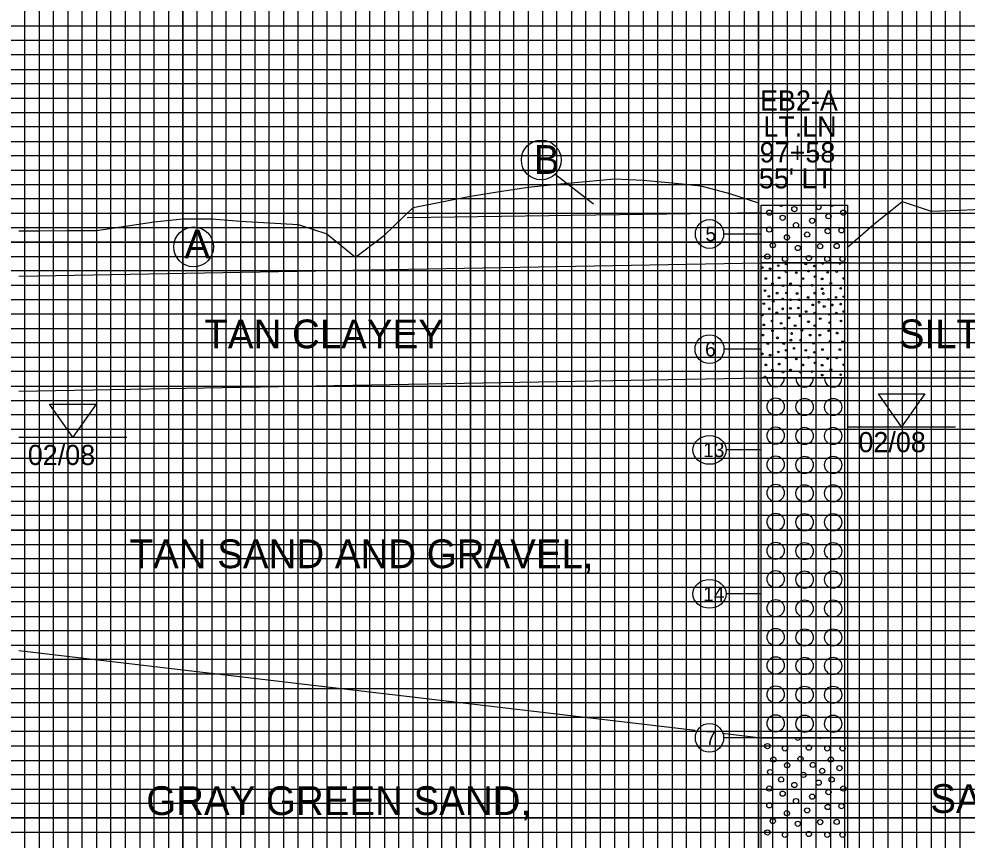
# Model space of a CAD drawing. Extents: x 2345490 to 2436403, y 465165 to 573888.
# Drawn here: x 2397806.3 to 2398135.7, y 557776.4 to 558061.6 of the extents above; entities that cross this region are included whole.
import ezdxf

# ---------------------------------------------------------------- set-up
doc = ezdxf.new("R2010")
doc.units = 0
for name, color, linetype in [('Old_Level_1', 7, 'Continuous'), ('Prop Road Sect_ Boring - Header Labels from Geopak', 7, 'Continuous'), ('Prop Road Sect_ Boring - Material (Outline)', 7, 'Continuous'), ('Prop Road Sect_ Boring - Peripheral (24 Hr GrdWtr Date)', 7, 'Continuous'), ('Prop Road Sect_ Boring - Peripheral (SPT Oval + Leader)', 7, 'Continuous'), ('Prop Road Sect_ Boring - Peripheral (SPT Tx)', 7, 'Continuous'), ('Prop Strc Sect_ Material - Contact (General - Minor)', 7, 'Continuous'), ('Prop Strc Sect_ Material - Tx (Composite Desc)', 7, 'Continuous'), ('Sheet DOT Grid CELL', 7, 'Continuous'), ('Sheet Profile Grid Major CELL', 7, 'Continuous'), ('Sheet Profile Grid Middle CELL', 7, 'Continuous'), ('Sheet Profile Grid Minor CELL', 7, 'Continuous'), ('Water Mark (24 Hr) Cell', 7, 'Continuous')]:
    doc.layers.add(name, color=color, linetype=linetype)

msp = doc.modelspace()

# ---------------------------------------------------------------- linework, layer by layer
at = {"layer": 'Old_Level_1'}
for points in [[(2397806.27123, 557988.01449), (2397813.24246, 557988.05475), (2397823.24246, 557988.11525), (2397833.24246, 557988.176), (2397843.24246, 557989.64425), (2397853.24246, 557991.1945), (2397863.24246, 557992.1955), (2397873.24246, 557992.2495), (2397883.24246, 557991.42175), (2397893.24246, 557990.84775), (2397903.24246, 557990.277), (2397913.24246, 557987.04125), (2397923.24246, 557978.91925), (2397933.24246, 557986.5045), (2397943.24246, 557996.139), (2397953.24246, 557998.1535), (2397963.24246, 558000.05725), (2397973.24246, 558001.71225), (2397983.24246, 558003.16675), (2397993.24246, 558004.28325), (2398003.24246, 558005.17875), (2398013.24246, 558006.1185), (2398023.24246, 558005.67325), (2398033.24246, 558004.66975), (2398043.24246, 558003.67475), (2398053.24246, 558000.9955), (2398063.24246, 557997.8085)], [(2398094.12848, 557982.1985), (2398103.24246, 557990.19875), (2398113.24246, 557998.1935), (2398123.24246, 557994.8705), (2398133.24246, 557995.23425), (2398143.24246, 557995.65475)]]:
    msp.add_lwpolyline(points, dxfattribs=at)
at = {"layer": 'Prop Road Sect_ Boring - Material (Outline)'}
for points in [[(2398064.24246, 557996.92666), (2398094.24246, 557996.92666), (2398094.24246, 557976.92666), (2398064.24246, 557976.92666)], [(2398064.24246, 557976.92666), (2398094.24246, 557976.92666), (2398094.24246, 557936.92666), (2398064.24246, 557936.92666)], [(2398064.24246, 557936.92666), (2398094.24246, 557936.92666), (2398094.24246, 557811.92666), (2398064.24246, 557811.92666)], [(2398064.24246, 557811.92666), (2398094.24246, 557811.92666), (2398094.24246, 557746.92666), (2398064.24246, 557746.92666)]]:
    msp.add_lwpolyline(points, close=True, dxfattribs=at)
for centre, radius in [((2398075.73553, 557995.56302), 0.9), ((2398067.03551, 557994.33301), 0.9), ((2398071.65552, 557992.56301), 0.9), ((2398081.94554, 557991.52801), 0.9), ((2398087.58555, 557993.10301), 0.9), ((2398092.76056, 557994.33301), 0.9), ((2398067.03551, 557988.483), 0.9), ((2398076.30553, 557989.98301), 0.9), ((2398087.31555, 557987.928), 0.9), ((2398092.08556, 557988.213), 0.9), ((2398073.15552, 557985.753), 0.9), ((2398080.17553, 557986.743), 0.9), ((2398068.25051, 557983.02299), 0.9), ((2398076.96553, 557982.07799), 0.9), ((2398084.72054, 557982.67799), 0.9), ((2398090.45055, 557982.76799), 0.9), ((2398066.34551, 557979.09298), 0.9), ((2398072.46552, 557978.26798), 0.9), ((2398080.77554, 557978.53798), 0.9), ((2398087.18055, 557978.26798), 0.9), ((2398092.49056, 557978.26798), 0.9), ((2398070.15355, 557975.94138), 0.3), ((2398072.88356, 557976.49638), 0.3), ((2398079.69357, 557976.49638), 0.3), ((2398082.67858, 557975.80638), 0.3), ((2398064.57354, 557975.26638), 0.3), ((2398067.30355, 557974.86138), 0.3), ((2398072.88356, 557973.90137), 0.3), ((2398076.42357, 557973.49637), 0.3), ((2398080.63858, 557974.03638), 0.3), ((2398082.96358, 557972.13137), 0.3), ((2398087.31359, 557973.63137), 0.3), ((2398090.4486, 557973.90137), 0.3), ((2398065.80355, 557971.45637), 0.3), ((2398068.11355, 557969.68637), 0.3), ((2398070.43856, 557971.72637), 0.3), ((2398071.78694, 557968.95156), 0.3), ((2398074.38356, 557969.68637), 0.3), ((2398077.92357, 557968.86136), 0.3), ((2398078.73357, 557971.45637), 0.3), ((2398081.86858, 557969.13137), 0.3), ((2398085.40859, 557971.32137), 0.3), ((2398088.40859, 557969.82137), 0.3), ((2398092.86948, 557971.508), 0.3), ((2398065.53355, 557967.27216), 0.3), ((2398069.74855, 557966.38642), 0.3), ((2398073.01856, 557966.44751), 0.3), ((2398076.69357, 557966.25142), 0.3), ((2398082.82858, 557966.38642), 0.3), ((2398085.40859, 557967.91636), 0.3), ((2398085.81359, 557966.25142), 0.3), ((2398091.8136, 557968.05136), 0.3), ((2398065.11354, 557962.71141), 0.3), ((2398066.88355, 557965.29142), 0.3), ((2398068.38355, 557963.52141), 0.3), ((2398071.65356, 557964.33142), 0.3), ((2398074.38356, 557964.07642), 0.3), ((2398077.38357, 557964.07642), 0.3), ((2398080.50358, 557964.88642), 0.3), ((2398082.13858, 557962.30641), 0.3), ((2398084.31358, 557963.25141), 0.3), ((2398087.58359, 557964.21142), 0.3), ((2398088.94859, 557962.30641), 0.3), ((2398090.19359, 557964.90142), 0.3), ((2398091.8136, 557962.57641), 0.3), ((2398092.8936, 557965.15642), 0.3), ((2398067.01855, 557960.94141), 0.3), ((2398069.61355, 557959.57641), 0.3), ((2398071.66856, 557960.94141), 0.3), ((2398074.38356, 557961.07641), 0.3), ((2398077.09857, 557961.21141), 0.3), ((2398079.82857, 557959.98141), 0.3), ((2398082.81358, 557959.42641), 0.3), ((2398086.08359, 557961.75141), 0.3), ((2398087.86859, 557959.03641), 0.3), ((2398090.31359, 557959.44141), 0.3), ((2398092.8936, 557959.98141), 0.3), ((2398064.57354, 557958.7664), 0.3), ((2398067.97855, 557956.7114), 0.3), ((2398071.11356, 557955.9014), 0.3), ((2398073.82856, 557957.8064), 0.3), ((2398077.78857, 557958.4814), 0.3), ((2398080.63858, 557956.4414), 0.3), ((2398084.73358, 557957.5364), 0.3), ((2398088.00359, 557956.1714), 0.3), ((2398091.9486, 557956.7114), 0.3), ((2398065.11354, 557955.3614), 0.3), ((2398068.11355, 557953.32139), 0.3), ((2398072.34356, 557954.1314), 0.3), ((2398074.78856, 557952.36139), 0.3), ((2398076.01857, 557955.0914), 0.3), ((2398078.32857, 557953.45639), 0.3), ((2398082.82858, 557955.0914), 0.3), ((2398087.71859, 557953.32139), 0.3), ((2398090.5836, 557952.49639), 0.3), ((2398064.84354, 557951.82139), 0.3), ((2398069.88355, 557950.86139), 0.3), ((2398074.51856, 557950.05139), 0.3), ((2398077.92357, 557950.05139), 0.3), ((2398081.19358, 557951.82139), 0.3), ((2398082.40858, 557948.95639), 0.3), ((2398084.59858, 557951.82139), 0.3), ((2398088.13859, 557949.63139), 0.3), ((2398092.4886, 557949.49639), 0.3), ((2398066.47855, 557948.82138), 0.3), ((2398070.15355, 557945.95638), 0.3), ((2398072.05856, 557948.82138), 0.3), ((2398072.88356, 557946.51138), 0.3), ((2398075.59857, 557947.18638), 0.3), ((2398079.69357, 557946.51138), 0.3), ((2398082.67858, 557945.82138), 0.3), ((2398085.54359, 557946.78138), 0.3), ((2398091.5436, 557946.78138), 0.3), ((2398064.57354, 557945.28138), 0.3), ((2398067.30355, 557944.87638), 0.3), ((2398072.88356, 557943.91637), 0.3), ((2398076.42357, 557943.51137), 0.3), ((2398080.63858, 557944.05138), 0.3), ((2398087.31359, 557943.64637), 0.3), ((2398090.4486, 557943.91637), 0.3), ((2398065.80355, 557941.47137), 0.3), ((2398068.11355, 557939.70137), 0.3), ((2398070.43856, 557941.74137), 0.3), ((2398074.38356, 557939.70137), 0.3), ((2398078.73357, 557941.47137), 0.3), ((2398081.86858, 557939.14637), 0.3), ((2398082.96358, 557942.14637), 0.3), ((2398085.40859, 557941.33637), 0.3), ((2398088.40859, 557939.83637), 0.3), ((2398092.86948, 557941.523), 0.3), ((2398065.53355, 557937.28716), 0.3), ((2398071.78694, 557938.96656), 0.3), ((2398077.92357, 557938.87636), 0.3), ((2398085.40859, 557937.93136), 0.3), ((2398091.8136, 557938.06636), 0.3), ((2398069.23476, 557926.98095), 3), ((2398079.28476, 557926.83095), 3), ((2398089.21476, 557926.83095), 3), ((2398069.23476, 557916.90095), 3), ((2398079.28476, 557916.78095), 3), ((2398089.21476, 557916.78095), 3), ((2398069.23476, 557906.85095), 3), ((2398079.28476, 557906.73095), 3), ((2398089.21476, 557906.73095), 3), ((2398069.23476, 557897.01095), 3), ((2398079.28476, 557896.86095), 3), ((2398089.21476, 557896.86095), 3), ((2398069.23476, 557886.93095), 3), ((2398079.28476, 557886.81095), 3), ((2398089.21476, 557886.81095), 3), ((2398069.23476, 557876.88095), 3), ((2398079.28476, 557876.76095), 3), ((2398089.21476, 557876.76095), 3), ((2398069.23476, 557867.04095), 3), ((2398079.28476, 557866.89095), 3), ((2398089.21476, 557866.89095), 3), ((2398069.23476, 557856.96095), 3), ((2398079.28476, 557856.84095), 3), ((2398089.21476, 557856.84095), 3), ((2398069.23476, 557846.91095), 3), ((2398079.28476, 557846.79095), 3), ((2398089.21476, 557846.79095), 3), ((2398069.23476, 557837.07095), 3), ((2398079.28476, 557836.92095), 3), ((2398089.21476, 557836.92095), 3), ((2398069.23476, 557826.99095), 3), ((2398079.28476, 557826.87095), 3), ((2398089.21476, 557826.87095), 3), ((2398069.23476, 557816.94095), 3), ((2398079.28476, 557816.82095), 3), ((2398089.21476, 557816.82095), 3), ((2398066.34551, 557809.06298), 0.9), ((2398072.46552, 557808.23798), 0.9), ((2398080.77554, 557808.50798), 0.9), ((2398087.18055, 557808.23798), 0.9), ((2398092.49056, 557808.23798), 0.9), ((2398068.43938, 557804.37264), 0.9), ((2398077.89119, 557804.6045), 0.9), ((2398088.43552, 557804.37264), 0.9), ((2398073.21833, 557802.42333), 0.9), ((2398082.12775, 557802.52943), 0.9), ((2398085.41054, 557800.43803), 0.9), ((2398091.39556, 557801.39803), 0.9), ((2398067.30551, 557800.03303), 0.9), ((2398071.11552, 557797.45302), 0.9), ((2398078.94049, 557799.05131), 0.9), ((2398088.68055, 557797.45302), 0.9), ((2398067.03551, 557794.31801), 0.9), ((2398075.73553, 557795.54802), 0.9), ((2398084.18054, 557796.35802), 0.9), ((2398092.76056, 557794.31801), 0.9), ((2398071.65552, 557792.54801), 0.9), ((2398081.94554, 557791.51301), 0.9), ((2398087.58555, 557793.08801), 0.9), ((2398067.03551, 557788.468), 0.9), ((2398076.30553, 557789.96801), 0.9), ((2398087.31555, 557787.913), 0.9), ((2398092.08556, 557788.198), 0.9), ((2398073.15552, 557785.738), 0.9), ((2398080.17553, 557786.728), 0.9), ((2398068.25051, 557783.00799), 0.9), ((2398076.96553, 557782.06299), 0.9), ((2398084.72054, 557782.66299), 0.9), ((2398090.45055, 557782.75299), 0.9), ((2398066.34551, 557779.07798), 0.9), ((2398072.46552, 557778.25298), 0.9), ((2398080.77554, 557778.52298), 0.9), ((2398087.18055, 557778.25298), 0.9), ((2398092.49056, 557778.25298), 0.9)]:
    msp.add_circle(centre, radius, dxfattribs=at)
for centre, radius, start, end in [((2398071.11552, 557997.46802), 0.9, 216.9781555, 323.0218445), ((2398084.18054, 557996.37302), 0.9, 142.0367311, 37.9632689), ((2398088.68055, 557997.46802), 0.9, 216.9781555, 323.0218445), ((2398075.59857, 557977.17138), 0.3, 234.6604149, 305.3395851), ((2398085.54359, 557976.76638), 0.3, 147.7061353, 32.2938647), ((2398091.5436, 557976.76638), 0.3, 147.7061353, 32.2938647), ((2398069.23476, 557936.82095), 3, 177.9805878, 2.0194122), ((2398079.28476, 557936.70095), 3, 175.6850972, 4.3149028), ((2398089.21476, 557936.70095), 3, 175.6850972, 4.3149028), ((2398076.96553, 557812.04799), 0.9, 187.7476653, 352.2523347), ((2398084.72054, 557812.64799), 0.9, 233.2713992, 306.7286008), ((2398090.45055, 557812.73799), 0.9, 244.3529259, 295.6470741)]:
    msp.add_arc(centre, radius, start, end, dxfattribs=at)
at = {"layer": 'Prop Road Sect_ Boring - Peripheral (SPT Oval + Leader)'}
for p, q in [((2398064.24246, 557986.92666), (2398051.15978, 557986.92666)), ((2398064.24246, 557946.92666), (2398051.27789, 557946.92666)), ((2398064.24246, 557911.92666), (2398051.98656, 557911.92666)), ((2398064.24246, 557861.92666), (2398051.98656, 557861.92666)), ((2398064.24246, 557811.92666), (2398051.15978, 557811.92666))]:
    msp.add_line(p, q, dxfattribs=at)
for centre, major_axis, ratio in [((2398046.24246, 557986.92666), (0, 5), 0.983464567), ((2398046.24246, 557946.92666), (5.03543, 0), 0.992963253), ((2398046.24246, 557911.92666), (5.74409, 0), 0.870459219), ((2398046.24246, 557861.92666), (5.74409, 0), 0.870459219), ((2398046.24246, 557811.92666), (0, 5), 0.983464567)]:
    msp.add_ellipse(centre, major_axis=major_axis, ratio=ratio, dxfattribs=at)
at = {"layer": 'Prop Strc Sect_ Material - Contact (General - Minor)'}
for p, q in [((2397941.13122, 557992.69097), (2398064.14131, 557994.36402)), ((2397806.24246, 557972.314), (2398064.24246, 557976.92666)), ((2398094.24246, 557976.92666), (2398540.89687, 557976.92666)), ((2397806.24246, 557932.314), (2398064.24246, 557936.92666)), ((2398094.24246, 557936.92666), (2398540.89687, 557936.92666)), ((2397806.24246, 557842.314), (2398041.30112, 557814.6287)), ((2398050.75283, 557813.51547), (2398064.24246, 557811.92666)), ((2398094.24246, 557811.92666), (2398540.89687, 557811.92666))]:
    msp.add_line(p, q, dxfattribs=at)
at = {"layer": 'Prop Strc Sect_ Material - Tx (Composite Desc)'}
msp.add_line((2397992.66431, 558007.75718), (2398005.90114, 557997.4392), dxfattribs=at)
for centre in [(2397987.77159, 558012.6499), (2397866.97174, 557982.46321)]:
    msp.add_circle(centre, 6.91935, dxfattribs=at)
at = {"layer": 'Sheet DOT Grid CELL'}
for p, q in [((2397813.24277, 558259.113), (2397813.24277, 557234.113)), ((2397863.24277, 558259.113), (2397863.24277, 557234.113)), ((2397913.24277, 558259.113), (2397913.24277, 557234.113)), ((2397963.24277, 558259.113), (2397963.24277, 557234.113)), ((2398013.24277, 558259.113), (2398013.24277, 557234.113)), ((2398063.24277, 558259.113), (2398063.24277, 557234.113)), ((2398113.24277, 558259.113), (2398113.24277, 557234.113)), ((2397263.24277, 558034.113), (2398763.24277, 558034.113)), ((2397263.24277, 557984.113), (2398763.24277, 557984.113)), ((2397263.24277, 557934.113), (2398763.24277, 557934.113)), ((2397263.24277, 557884.113), (2398763.24277, 557884.113)), ((2397263.24277, 557834.113), (2398763.24277, 557834.113)), ((2397263.24277, 557784.113), (2398763.24277, 557784.113))]:
    msp.add_line(p, q, dxfattribs=at)
at = {"layer": 'Sheet Profile Grid Major CELL'}
for points in [[(2397763.24277, 558259.113), (2397813.24277, 558259.113), (2397813.24277, 557234.113)], [(2397863.24277, 557234.113), (2397863.24277, 558259.113), (2397913.24277, 558259.113), (2397913.24277, 557234.113)], [(2397963.24277, 557234.113), (2397963.24277, 558259.113), (2398013.24277, 558259.113), (2398013.24277, 557234.113)], [(2398063.24277, 557234.113), (2398063.24277, 558259.113), (2398113.24277, 558259.113), (2398113.24277, 557234.113)], [(2398763.24277, 557984.113), (2397263.24277, 557984.113), (2397263.24277, 558034.113), (2398763.24277, 558034.113)], [(2398763.24277, 557884.113), (2397263.24277, 557884.113), (2397263.24277, 557934.113), (2398763.24277, 557934.113)], [(2398763.24277, 557784.113), (2397263.24277, 557784.113), (2397263.24277, 557834.113), (2398763.24277, 557834.113)]]:
    msp.add_lwpolyline(points, dxfattribs=at)
at = {"layer": 'Sheet Profile Grid Middle CELL'}
for points in [[(2397838.24277, 557234.113), (2397838.24277, 558259.113), (2397888.24277, 558259.113), (2397888.24277, 557234.113)], [(2397938.24277, 557234.113), (2397938.24277, 558259.113), (2397988.24277, 558259.113), (2397988.24277, 557234.113)], [(2398038.24277, 557234.113), (2398038.24277, 558259.113), (2398088.24277, 558259.113), (2398088.24277, 557234.113)], [(2398763.24277, 558059.113), (2397263.24277, 558059.113), (2397263.24277, 558009.113), (2398763.24277, 558009.113)], [(2398763.24277, 557959.113), (2397263.24277, 557959.113), (2397263.24277, 557909.113), (2398763.24277, 557909.113)], [(2398763.24277, 557859.113), (2397263.24277, 557859.113), (2397263.24277, 557809.113), (2398763.24277, 557809.113)]]:
    msp.add_lwpolyline(points, dxfattribs=at)
at = {"layer": 'Sheet Profile Grid Minor CELL'}
msp.add_line((2398713.24277, 558054.113), (2397313.24277, 558054.113), dxfattribs=at)
for points in [[(2397798.24277, 558259.113), (2397798.24277, 557234.113), (2397803.24277, 557234.113), (2397803.24277, 558259.113), (2397808.24277, 558259.113), (2397808.24277, 557234.113), (2397818.24277, 557234.113), (2397818.24277, 558259.113), (2397823.24277, 558259.113), (2397823.24277, 557234.113), (2397828.24277, 557234.113), (2397828.24277, 558259.113), (2397833.24277, 558259.113), (2397833.24277, 557234.113)], [(2397843.24277, 557234.113), (2397843.24277, 558259.113), (2397848.24277, 558259.113), (2397848.24277, 557234.113)], [(2397853.24277, 557234.113), (2397853.24277, 558259.113), (2397858.24277, 558259.113), (2397858.24277, 557234.113)], [(2397868.24277, 557234.113), (2397868.24277, 558259.113), (2397873.24277, 558259.113), (2397873.24277, 557234.113)], [(2397878.24277, 557234.113), (2397878.24277, 558259.113), (2397883.24277, 558259.113), (2397883.24277, 557234.113)], [(2397893.24277, 557234.113), (2397893.24277, 558259.113), (2397898.24277, 558259.113), (2397898.24277, 557234.113)], [(2397903.24277, 557234.113), (2397903.24277, 558259.113), (2397908.24277, 558259.113), (2397908.24277, 557234.113)], [(2397918.24277, 557234.113), (2397918.24277, 558259.113), (2397923.24277, 558259.113), (2397923.24277, 557234.113)], [(2397928.24277, 557234.113), (2397928.24277, 558259.113), (2397933.24277, 558259.113), (2397933.24277, 557234.113)], [(2397943.24277, 557234.113), (2397943.24277, 558259.113), (2397948.24277, 558259.113), (2397948.24277, 557234.113)], [(2397953.24277, 557234.113), (2397953.24277, 558259.113), (2397958.24277, 558259.113), (2397958.24277, 557234.113)], [(2397968.24277, 557234.113), (2397968.24277, 558259.113), (2397973.24277, 558259.113), (2397973.24277, 557234.113)], [(2397978.24277, 557234.113), (2397978.24277, 558259.113), (2397983.24277, 558259.113), (2397983.24277, 557234.113)], [(2397993.24277, 557234.113), (2397993.24277, 558259.113), (2397998.24277, 558259.113), (2397998.24277, 557234.113)], [(2398003.24277, 557234.113), (2398003.24277, 558259.113), (2398008.24277, 558259.113), (2398008.24277, 557234.113)], [(2398018.24277, 557234.113), (2398018.24277, 558259.113), (2398023.24277, 558259.113), (2398023.24277, 557234.113)], [(2398043.24277, 557234.113), (2398043.24277, 558259.113), (2398048.24277, 558259.113), (2398048.24277, 557234.113)], [(2398053.24277, 557234.113), (2398053.24277, 558259.113), (2398058.24277, 558259.113), (2398058.24277, 557234.113)], [(2398068.24277, 557234.113), (2398068.24277, 558259.113), (2398073.24277, 558259.113), (2398073.24277, 557234.113)], [(2398078.24277, 557234.113), (2398078.24277, 558259.113), (2398083.24277, 558259.113), (2398083.24277, 557234.113)], [(2398093.24277, 557234.113), (2398093.24277, 558259.113), (2398098.24277, 558259.113), (2398098.24277, 557234.113)], [(2398103.24277, 557234.113), (2398103.24277, 558259.113), (2398108.24277, 558259.113), (2398108.24277, 557234.113)], [(2398118.24277, 557234.113), (2398118.24277, 558259.113), (2398123.24277, 558259.113), (2398123.24277, 557234.113)], [(2398128.24277, 557234.113), (2398128.24277, 558259.113), (2398133.24277, 558259.113), (2398133.24277, 557234.113)], [(2398028.24277, 557234.113), (2398028.24277, 558258.513), (2398033.24277, 558258.513), (2398033.24277, 557234.113)], [(2398713.24277, 558049.113), (2397313.24277, 558049.113), (2397313.24277, 558044.113), (2398713.24277, 558044.113)], [(2398713.24277, 558039.113), (2397313.24277, 558039.113)], [(2397313.24277, 558029.113), (2398713.24277, 558029.113)], [(2398713.24277, 558024.113), (2397313.24277, 558024.113), (2397313.24277, 558019.113), (2398713.24277, 558019.113)], [(2398713.24277, 558014.113), (2397313.24277, 558014.113), (2397313.24277, 558004.113), (2398713.24277, 558004.113)], [(2398713.24277, 557999.113), (2397313.24277, 557999.113), (2397313.24277, 557994.113), (2398713.24277, 557994.113)], [(2398713.24277, 557989.113), (2397313.24277, 557989.113), (2397313.24277, 557979.113), (2398713.24277, 557979.113)], [(2398713.24277, 557974.113), (2397313.24277, 557974.113), (2397313.24277, 557969.113), (2398713.24277, 557969.113)], [(2398713.24277, 557964.113), (2397313.24277, 557964.113), (2397313.24277, 557954.113), (2398713.24277, 557954.113)], [(2398713.24277, 557949.113), (2397313.24277, 557949.113), (2397313.24277, 557944.113), (2398713.24277, 557944.113)], [(2398713.24277, 557939.113), (2397313.24277, 557939.113), (2397313.24277, 557929.113), (2398713.24277, 557929.113)], [(2398713.24277, 557924.113), (2397313.24277, 557924.113), (2397313.24277, 557919.113), (2398713.24277, 557919.113)], [(2398713.24277, 557914.113), (2397313.24277, 557914.113), (2397313.24277, 557904.113), (2398713.24277, 557904.113)], [(2398713.24277, 557899.113), (2397313.24277, 557899.113), (2397313.24277, 557894.113), (2398713.24277, 557894.113)], [(2398713.24277, 557889.113), (2397313.24277, 557889.113), (2397313.24277, 557879.113), (2398713.24277, 557879.113)], [(2398713.24277, 557874.113), (2397313.24277, 557874.113), (2397313.24277, 557869.113), (2398713.24277, 557869.113)], [(2398713.24277, 557864.113), (2397313.24277, 557864.113), (2397313.24277, 557854.113), (2398713.24277, 557854.113)], [(2398713.24277, 557849.113), (2397313.24277, 557849.113), (2397313.24277, 557844.113), (2398713.24277, 557844.113)], [(2398713.24277, 557839.113), (2397313.24277, 557839.113), (2397313.24277, 557829.113), (2398713.24277, 557829.113)], [(2398713.24277, 557824.113), (2397313.24277, 557824.113), (2397313.24277, 557819.113), (2398713.24277, 557819.113)], [(2398713.24277, 557814.113), (2397313.24277, 557814.113), (2397313.24277, 557804.113), (2398713.24277, 557804.113)], [(2398713.24277, 557799.113), (2397313.24277, 557799.113), (2397313.24277, 557794.113), (2398713.24277, 557794.113)], [(2398713.24277, 557789.113), (2397313.24277, 557789.113), (2397313.24277, 557779.113), (2398713.24277, 557779.113)]]:
    msp.add_lwpolyline(points, dxfattribs=at)
at = {"layer": 'Water Mark (24 Hr) Cell'}
for p, q in [((2398094.24246, 557919.92666), (2398112.99246, 557919.92666)), ((2398112.99246, 557919.92666), (2398131.74246, 557919.92666)), ((2397806.24246, 557916.314), (2397824.99246, 557916.314)), ((2397824.99246, 557916.314), (2397843.74246, 557916.314))]:
    msp.add_line(p, q, dxfattribs=at)
for points in [[(2398104.92996, 557931.45791), (2398121.05496, 557931.45791), (2398112.99246, 557919.92666)], [(2397816.92996, 557927.84525), (2397833.05496, 557927.84525), (2397824.99246, 557916.314)]]:
    msp.add_lwpolyline(points, close=True, dxfattribs=at)

# ---------------------------------------------------------------- texts
at = {"layer": 'Prop Road Sect_ Boring - Header Labels from Geopak'}
for s, p in [('EB2-A', (2398063.78898, 558029.7878)), ('LT.LN', (2398064.94646, 558020.7878)), ('97+58', (2398063.67874, 558011.7878)), ("55' LT", (2398063.40315, 558002.7878))]:
    msp.add_text(s, height=7, dxfattribs=at).set_placement(p)
at = {"layer": 'Prop Road Sect_ Boring - Peripheral (24 Hr GrdWtr Date)'}
for p in [(2398097.99584, 557911.14211), (2397809.33715, 557906.68663)]:
    msp.add_text('02/08', height=7, dxfattribs=at).set_placement(p)
at = {"layer": 'Prop Road Sect_ Boring - Peripheral (SPT Tx)'}
for s, p in [('5', (2398044.82514, 557984.42666)), ('6', (2398044.70703, 557944.42666)), ('13', (2398043.99837, 557909.42666)), ('14', (2398043.99837, 557859.42666)), ('7', (2398044.82514, 557809.42666))]:
    msp.add_text(s, height=5, dxfattribs=at).set_placement(p)
at = {"layer": 'Prop Strc Sect_ Material - Tx (Composite Desc)'}
for s, p in [('B', (2397985.20397, 558007.7883)), ('A', (2397863.74339, 557978.45681)), ('TAN CLAYEY', (2397870.69548, 557947.22694)), ('SILT, MOIST (UNDIVIDED COASTAL PLAIN)', (2398112.00556, 557947.22694)), ('TAN SAND AND GRAVEL,', (2397844.71636, 557870.85417)), ('GRAY GREEN SAND,', (2397850.50744, 557785.11561)), ('SAT.', (2398122.97598, 557785.83419))]:
    msp.add_text(s, height=10, dxfattribs=at).set_placement(p)

doc.saveas('drawing.dxf')
